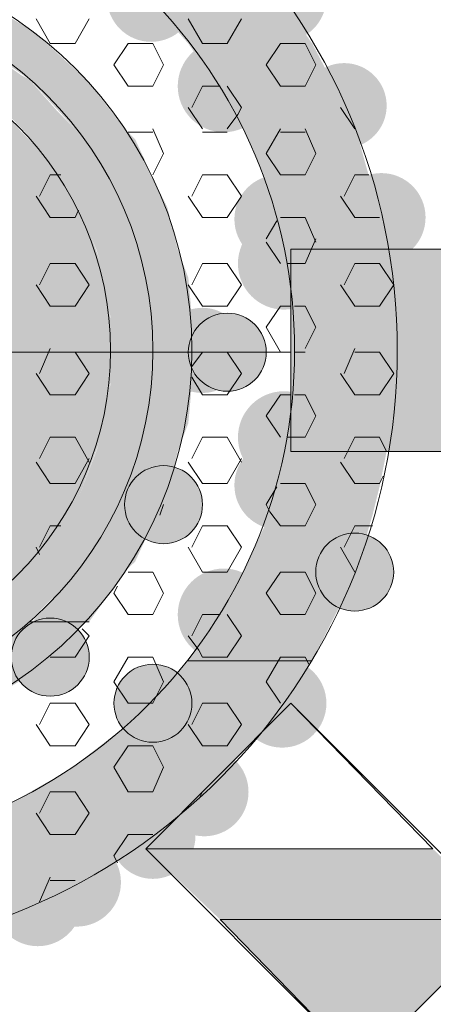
# Model space of a CAD drawing. Extents: x 3940905 to 4145695, y 925352 to 1109797.
# Tile 524 of 656: x 4010518 to 4010578, y 1099841 to 1099982. Entities that reach past the tile are written whole.
import ezdxf

# ---------------------------------------------------------------- set-up
doc = ezdxf.new("R2010")
doc.units = 0
doc.header["$LTSCALE"] = 750
doc.header["$MEASUREMENT"] = 0
doc.layers.add('CKD Equipments', color=252, linetype='CONTINUOUS', lineweight=0)

msp = doc.modelspace()

# ---------------------------------------------------------------- hatches: boundary and pattern name
at = {"layer": 'CKD Equipments', "true_color": 0x808080}
h = msp.add_hatch(color=8, dxfattribs=at)
edge = h.paths.add_edge_path(flags=16)
edge.add_arc((4010537.17, 1099984.95), 6.36, 0, 360)
h = msp.add_hatch(color=8, dxfattribs=at)
edge = h.paths.add_edge_path(flags=16)
edge.add_arc((4010555.99, 1099984.95), 6.36, 0, 360)
h = msp.add_hatch(color=8, dxfattribs=at)
h.paths.add_polyline_path([(4010560.32, 1099978.33), (4010534.88, 1099986.98), (4010554.21, 1099986.98)])
h.paths.add_polyline_path([(4010542.51, 1099978.33), (4010560.32, 1099978.33), (4010534.88, 1099986.98)])
h = msp.add_hatch(color=8, dxfattribs=at)
h.paths.add_polyline_path([(4010520.63, 1099979.86), (4010502.82, 1099982.91), (4010515.54, 1099982.91)])
h.paths.add_polyline_path([(4010508.93, 1099979.86), (4010520.63, 1099979.86), (4010502.82, 1099982.91)])
h = msp.add_hatch(color=8, dxfattribs=at)
h.paths.add_polyline_path([(4010521.65, 1099978.84), (4010508.93, 1099979.86), (4010520.63, 1099979.86)])
h.paths.add_polyline_path([(4010511.47, 1099978.84), (4010521.65, 1099978.84), (4010508.93, 1099979.86)])
h = msp.add_hatch(color=8, dxfattribs=at)
h.paths.add_polyline_path([(4010527.75, 1099973.24), (4010511.47, 1099978.84), (4010521.65, 1099978.84)])
h.paths.add_polyline_path([(4010519.61, 1099973.24), (4010527.75, 1099973.24), (4010511.47, 1099978.84)])
h = msp.add_hatch(color=8, dxfattribs=at)
edge = h.paths.add_edge_path(flags=16)
edge.add_arc((4010547.6, 1099972.23), 6.61, 0, 360)
h = msp.add_hatch(color=8, dxfattribs=at)
h.paths.add_polyline_path([(4010565.41, 1099968.66), (4010542.51, 1099978.33), (4010560.32, 1099978.33)])
h.paths.add_polyline_path([(4010549.12, 1099968.66), (4010565.41, 1099968.66), (4010542.51, 1099978.33)])
h.paths.add_polyline_path([(4010560.32, 1099978.33), (4010542.51, 1099978.33)], flags=16)
h.paths.add_polyline_path([(4010542.51, 1099978.33), (4010560.32, 1099978.33)], flags=16)
h = msp.add_hatch(color=8, dxfattribs=at)
h.paths.add_polyline_path([(4010518.59, 1099973.75), (4010500.79, 1099977.31), (4010513.51, 1099977.31)])
h.paths.add_polyline_path([(4010508.93, 1099973.75), (4010518.59, 1099973.75), (4010500.79, 1099977.31)])
h = msp.add_hatch(color=8, dxfattribs=at)
edge = h.paths.add_edge_path(flags=16)
edge.add_arc((4010564.9, 1099969.43), 6.11, 0, 360)
h = msp.add_hatch(color=8, dxfattribs=at)
h.paths.add_polyline_path([(4010519.61, 1099973.24), (4010508.93, 1099973.75), (4010518.59, 1099973.75)])
h.paths.add_polyline_path([(4010509.44, 1099973.24), (4010519.61, 1099973.24), (4010508.93, 1099973.75)])
h = msp.add_hatch(color=8, dxfattribs=at)
h.paths.add_polyline_path([(4010523.68, 1099968.66), (4010509.44, 1099973.24), (4010519.61, 1099973.24)])
h.paths.add_polyline_path([(4010516.05, 1099968.66), (4010523.68, 1099968.66), (4010509.44, 1099973.24)])
h = msp.add_hatch(color=8, dxfattribs=at)
h.paths.add_polyline_path([(4010528.26, 1099972.73), (4010519.61, 1099973.24), (4010527.75, 1099973.24)])
h.paths.add_polyline_path([(4010520.12, 1099972.73), (4010528.26, 1099972.73), (4010519.61, 1099973.24)])
h = msp.add_hatch(color=8, dxfattribs=at)
h.paths.add_polyline_path([(4010533.35, 1099966.12), (4010520.12, 1099972.73), (4010528.26, 1099972.73)])
h.paths.add_polyline_path([(4010526.23, 1099966.12), (4010533.35, 1099966.12), (4010520.12, 1099972.73)])
h = msp.add_hatch(color=8, dxfattribs=at)
h.paths.add_polyline_path([(4010518.59, 1099965.61), (4010456.01, 1099968.66), (4010516.05, 1099968.66)])
h.paths.add_polyline_path([(4010452.96, 1099965.61), (4010518.59, 1099965.61), (4010456.01, 1099968.66)])
h = msp.add_hatch(color=8, dxfattribs=at)
h.paths.add_polyline_path([(4010526.23, 1099966.12), (4010516.05, 1099968.66), (4010523.68, 1099968.66)])
h.paths.add_polyline_path([(4010518.59, 1099966.12), (4010526.23, 1099966.12), (4010516.05, 1099968.66)])
h = msp.add_hatch(color=8, dxfattribs=at)
h.paths.add_polyline_path([(4010566.42, 1099966.63), (4010549.12, 1099968.66), (4010565.41, 1099968.66)])
h.paths.add_polyline_path([(4010550.14, 1099966.63), (4010566.42, 1099966.63), (4010549.12, 1099968.66)])
h = msp.add_hatch(color=8, dxfattribs=at)
h.paths.add_polyline_path([(4010528.77, 1099962.56), (4010518.59, 1099966.12), (4010526.23, 1099966.12)])
h.paths.add_polyline_path([(4010521.65, 1099962.56), (4010528.77, 1099962.56), (4010518.59, 1099966.12)])
h = msp.add_hatch(color=8, dxfattribs=at)
h.paths.add_polyline_path([(4010534.88, 1099964.59), (4010526.23, 1099966.12), (4010533.35, 1099966.12)])
h.paths.add_polyline_path([(4010527.24, 1099964.59), (4010534.88, 1099964.59), (4010526.23, 1099966.12)])
h = msp.add_hatch(color=8, dxfattribs=at)
h.paths.add_polyline_path([(4010568.97, 1099957.47), (4010550.14, 1099966.63), (4010566.42, 1099966.63)])
h.paths.add_polyline_path([(4010554.21, 1099957.47), (4010568.97, 1099957.47), (4010550.14, 1099966.63)])
h = msp.add_hatch(color=8, dxfattribs=at)
h.paths.add_polyline_path([(4010521.65, 1099962.56), (4010452.96, 1099965.61), (4010518.59, 1099965.61)])
h.paths.add_polyline_path([(4010450.41, 1099962.56), (4010521.65, 1099962.56), (4010452.96, 1099965.61)])
h = msp.add_hatch(color=8, dxfattribs=at)
h.paths.add_polyline_path([(4010537.93, 1099957.98), (4010527.24, 1099964.59), (4010534.88, 1099964.59)])
h.paths.add_polyline_path([(4010531.82, 1099957.98), (4010537.93, 1099957.98), (4010527.24, 1099964.59)])
h = msp.add_hatch(color=8, dxfattribs=at)
h.paths.add_polyline_path([(4010524.19, 1099959), (4010450.41, 1099962.56), (4010521.65, 1099962.56)])
h.paths.add_polyline_path([(4010447.36, 1099959), (4010524.19, 1099959), (4010450.41, 1099962.56)])
h = msp.add_hatch(color=8, dxfattribs=at)
h.paths.add_polyline_path([(4010531.82, 1099957.98), (4010521.65, 1099962.56), (4010528.77, 1099962.56)])
h.paths.add_polyline_path([(4010524.7, 1099957.98), (4010531.82, 1099957.98), (4010521.65, 1099962.56)])
h = msp.add_hatch(color=8, dxfattribs=at)
edge = h.paths.add_edge_path(flags=16)
edge.add_arc((4010555.48, 1099953.15), 6.35, 0, 360)
h = msp.add_hatch(color=8, dxfattribs=at)
edge = h.paths.add_edge_path(flags=16)
edge.add_arc((4010570.24, 1099953.4), 6.36, 0, 360)
h = msp.add_hatch(color=8, dxfattribs=at)
h.paths.add_polyline_path([(4010526.74, 1099954.93), (4010447.36, 1099959), (4010524.19, 1099959)])
h.paths.add_polyline_path([(4010445.33, 1099954.93), (4010526.74, 1099954.93), (4010447.36, 1099959)])
h = msp.add_hatch(color=8, dxfattribs=at)
h.paths.add_polyline_path([(4010532.84, 1099954.93), (4010524.7, 1099957.98), (4010531.82, 1099957.98)])
h.paths.add_polyline_path([(4010526.74, 1099954.93), (4010532.84, 1099954.93), (4010524.7, 1099957.98)])
h = msp.add_hatch(color=8, dxfattribs=at)
h.paths.add_polyline_path([(4010539.46, 1099954.93), (4010531.82, 1099957.98), (4010537.93, 1099957.98)])
h.paths.add_polyline_path([(4010532.84, 1099954.93), (4010539.46, 1099954.93), (4010531.82, 1099957.98)])
h = msp.add_hatch(color=8, dxfattribs=at)
h.paths.add_polyline_path([(4010569.98, 1099953.91), (4010554.21, 1099957.47), (4010568.97, 1099957.47)])
h.paths.add_polyline_path([(4010554.72, 1099953.91), (4010569.98, 1099953.91), (4010554.21, 1099957.47)])
h = msp.add_hatch(color=8, dxfattribs=at)
h.paths.add_polyline_path([(4010528.26, 1099951.36), (4010445.33, 1099954.93), (4010526.74, 1099954.93)])
h.paths.add_polyline_path([(4010443.29, 1099951.36), (4010528.26, 1099951.36), (4010445.33, 1099954.93)])
h = msp.add_hatch(color=8, dxfattribs=at)
h.paths.add_polyline_path([(4010535.39, 1099948.82), (4010526.74, 1099954.93), (4010532.84, 1099954.93)])
h.paths.add_polyline_path([(4010529.28, 1099948.82), (4010535.39, 1099948.82), (4010526.74, 1099954.93)])
h = msp.add_hatch(color=8, dxfattribs=at)
h.paths.add_polyline_path([(4010540.98, 1099948.82), (4010532.84, 1099954.93), (4010539.46, 1099954.93)])
h.paths.add_polyline_path([(4010535.39, 1099948.82), (4010540.98, 1099948.82), (4010532.84, 1099954.93)])
h = msp.add_hatch(color=8, dxfattribs=at)
edge = h.paths.add_edge_path(flags=16)
edge.add_arc((4010556.25, 1099946.78), 6.61, 0, 360)
h = msp.add_hatch(color=8, dxfattribs=at)
h.paths.add_polyline_path([(4010571.51, 1099946.28), (4010554.72, 1099953.91), (4010569.98, 1099953.91)])
h.paths.add_polyline_path([(4010556.76, 1099946.28), (4010571.51, 1099946.28), (4010554.72, 1099953.91)])
h = msp.add_hatch(color=8, dxfattribs=at)
h.paths.add_polyline_path([(4010529.79, 1099947.29), (4010443.29, 1099951.36), (4010528.26, 1099951.36)])
h.paths.add_polyline_path([(4010442.27, 1099947.29), (4010529.79, 1099947.29), (4010443.29, 1099951.36)])
h = msp.add_hatch(color=8, dxfattribs=at)
h.paths.add_polyline_path([(4010535.89, 1099947.29), (4010529.28, 1099948.82), (4010535.39, 1099948.82)])
h.paths.add_polyline_path([(4010529.79, 1099947.29), (4010535.89, 1099947.29), (4010529.28, 1099948.82)])
h = msp.add_hatch(color=8, dxfattribs=at)
h.paths.add_polyline_path([(4010542.51, 1099944.75), (4010535.39, 1099948.82), (4010540.98, 1099948.82)])
h.paths.add_polyline_path([(4010535.89, 1099944.75), (4010542.51, 1099944.75), (4010535.39, 1099948.82)])
at = {"layer": 'CKD Equipments', "true_color": 0xff0000}
h = msp.add_hatch(color=1, dxfattribs=at)
h.paths.add_polyline_path([(4010557.26, 1099919.82), (4010609.16, 1099948.82), (4010557.26, 1099948.82)])
h.paths.add_polyline_path([(4010609.16, 1099919.82), (4010557.26, 1099919.82), (4010609.16, 1099948.82)])
at = {"layer": 'CKD Equipments', "true_color": 0x808080}
h = msp.add_hatch(color=8, dxfattribs=at)
h.paths.add_polyline_path([(4010530.81, 1099942.71), (4010442.27, 1099947.29), (4010529.79, 1099947.29)])
h.paths.add_polyline_path([(4010440.75, 1099942.71), (4010530.81, 1099942.71), (4010442.27, 1099947.29)])
h = msp.add_hatch(color=8, dxfattribs=at)
h.paths.add_polyline_path([(4010537.42, 1099939.15), (4010529.79, 1099947.29), (4010535.89, 1099947.29)])
h.paths.add_polyline_path([(4010531.32, 1099939.15), (4010537.42, 1099939.15), (4010529.79, 1099947.29)])
h = msp.add_hatch(color=8, dxfattribs=at)
h.paths.add_polyline_path([(4010572.02, 1099940.68), (4010556.76, 1099946.28), (4010571.51, 1099946.28)])
h.paths.add_polyline_path([(4010557.26, 1099940.68), (4010572.02, 1099940.68), (4010556.76, 1099946.28)])
h = msp.add_hatch(color=8, dxfattribs=at)
h.paths.add_polyline_path([(4010543.02, 1099939.15), (4010535.89, 1099944.75), (4010542.51, 1099944.75)])
h.paths.add_polyline_path([(4010537.42, 1099939.15), (4010543.02, 1099939.15), (4010535.89, 1099944.75)])
h = msp.add_hatch(color=8, dxfattribs=at)
h.paths.add_polyline_path([(4010531.32, 1099938.64), (4010440.75, 1099942.71), (4010530.81, 1099942.71)])
h.paths.add_polyline_path([(4010440.75, 1099938.64), (4010531.32, 1099938.64), (4010440.75, 1099942.71)])
h = msp.add_hatch(color=8, dxfattribs=at)
h.paths.add_polyline_path([(4010572.02, 1099934.06), (4010557.26, 1099940.68), (4010572.02, 1099940.68)])
h.paths.add_polyline_path([(4010557.77, 1099934.06), (4010572.02, 1099934.06), (4010557.26, 1099940.68)])
h = msp.add_hatch(color=8, dxfattribs=at)
edge = h.paths.add_edge_path(flags=16)
edge.add_arc((4010544.54, 1099934.32), 6.11, 0, 360)
h = msp.add_hatch(color=8, dxfattribs=at)
edge = h.paths.add_edge_path(flags=16)
edge.add_arc((4010548.11, 1099934.06), 5.6, 0, 360)
h = msp.add_hatch(color=8, dxfattribs=at)
h.paths.add_polyline_path([(4010531.32, 1099934.06), (4010440.75, 1099938.64), (4010531.32, 1099938.64)])
h.paths.add_polyline_path([(4010440.24, 1099934.06), (4010531.32, 1099934.06), (4010440.75, 1099938.64)])
h = msp.add_hatch(color=8, dxfattribs=at)
h.paths.add_polyline_path([(4010537.42, 1099938.64), (4010531.32, 1099939.15), (4010537.42, 1099939.15)])
h.paths.add_polyline_path([(4010531.32, 1099938.64), (4010537.42, 1099938.64), (4010531.32, 1099939.15)])
h = msp.add_hatch(color=8, dxfattribs=at)
h.paths.add_polyline_path([(4010537.42, 1099929.99), (4010531.32, 1099938.64), (4010537.42, 1099938.64)])
h.paths.add_polyline_path([(4010531.32, 1099929.99), (4010537.42, 1099929.99), (4010531.32, 1099938.64)])
h = msp.add_hatch(color=8, dxfattribs=at)
h.paths.add_polyline_path([(4010543.53, 1099934.06), (4010537.42, 1099939.15), (4010543.02, 1099939.15)])
h.paths.add_polyline_path([(4010537.42, 1099934.06), (4010543.53, 1099934.06), (4010537.42, 1099939.15)])
h = msp.add_hatch(color=8, dxfattribs=at)
h.paths.add_polyline_path([(4010531.32, 1099929.99), (4010440.24, 1099934.06), (4010531.32, 1099934.06)])
h.paths.add_polyline_path([(4010440.75, 1099929.99), (4010531.32, 1099929.99), (4010440.24, 1099934.06)])
h = msp.add_hatch(color=8, dxfattribs=at)
h.paths.add_polyline_path([(4010543.02, 1099929.49), (4010537.42, 1099934.06), (4010543.53, 1099934.06)])
h.paths.add_polyline_path([(4010537.42, 1099929.49), (4010543.02, 1099929.49), (4010537.42, 1099934.06)])
h = msp.add_hatch(color=8, dxfattribs=at)
h.paths.add_polyline_path([(4010572.02, 1099927.45), (4010557.77, 1099934.06), (4010572.02, 1099934.06)])
h.paths.add_polyline_path([(4010557.26, 1099927.45), (4010572.02, 1099927.45), (4010557.77, 1099934.06)])
h = msp.add_hatch(color=8, dxfattribs=at)
h.paths.add_polyline_path([(4010530.81, 1099925.41), (4010440.75, 1099929.99), (4010531.32, 1099929.99)])
h.paths.add_polyline_path([(4010440.75, 1099925.41), (4010530.81, 1099925.41), (4010440.75, 1099929.99)])
h = msp.add_hatch(color=8, dxfattribs=at)
h.paths.add_polyline_path([(4010535.89, 1099921.34), (4010531.32, 1099929.49), (4010537.42, 1099929.49)])
h.paths.add_polyline_path([(4010529.79, 1099921.34), (4010535.89, 1099921.34), (4010531.32, 1099929.49)])
h = msp.add_hatch(color=8, dxfattribs=at)
h.paths.add_polyline_path([(4010537.42, 1099929.49), (4010531.32, 1099929.99), (4010537.42, 1099929.99)])
h.paths.add_polyline_path([(4010531.32, 1099929.49), (4010537.42, 1099929.49), (4010531.32, 1099929.99)])
h = msp.add_hatch(color=8, dxfattribs=at)
h.paths.add_polyline_path([(4010542.51, 1099923.89), (4010537.42, 1099929.49), (4010543.02, 1099929.49)])
h.paths.add_polyline_path([(4010535.89, 1099923.89), (4010542.51, 1099923.89), (4010537.42, 1099929.49)])
h = msp.add_hatch(color=8, dxfattribs=at)
edge = h.paths.add_edge_path(flags=16)
edge.add_arc((4010556.25, 1099921.85), 6.61, 0, 360)
h = msp.add_hatch(color=8, dxfattribs=at)
h.paths.add_polyline_path([(4010571.51, 1099922.36), (4010557.26, 1099927.45), (4010572.02, 1099927.45)])
h.paths.add_polyline_path([(4010556.76, 1099922.36), (4010571.51, 1099922.36), (4010557.26, 1099927.45)])
h = msp.add_hatch(color=8, dxfattribs=at)
h.paths.add_polyline_path([(4010529.79, 1099921.34), (4010440.75, 1099925.41), (4010530.81, 1099925.41)])
h.paths.add_polyline_path([(4010442.27, 1099921.34), (4010529.79, 1099921.34), (4010440.75, 1099925.41)])
h = msp.add_hatch(color=8, dxfattribs=at)
h.paths.add_polyline_path([(4010540.98, 1099919.82), (4010535.89, 1099923.89), (4010542.51, 1099923.89)])
h.paths.add_polyline_path([(4010535.39, 1099919.82), (4010540.98, 1099919.82), (4010535.89, 1099923.89)])
h = msp.add_hatch(color=8, dxfattribs=at)
h.paths.add_polyline_path([(4010569.98, 1099914.73), (4010556.76, 1099922.36), (4010571.51, 1099922.36)])
h.paths.add_polyline_path([(4010554.72, 1099914.73), (4010569.98, 1099914.73), (4010556.76, 1099922.36)])
h = msp.add_hatch(color=8, dxfattribs=at)
h.paths.add_polyline_path([(4010528.26, 1099917.27), (4010442.27, 1099921.34), (4010529.79, 1099921.34)])
h.paths.add_polyline_path([(4010443.29, 1099917.27), (4010528.26, 1099917.27), (4010442.27, 1099921.34)])
h = msp.add_hatch(color=8, dxfattribs=at)
h.paths.add_polyline_path([(4010535.39, 1099919.82), (4010529.79, 1099921.34), (4010535.89, 1099921.34)])
h.paths.add_polyline_path([(4010529.28, 1099919.82), (4010535.39, 1099919.82), (4010529.79, 1099921.34)])
h = msp.add_hatch(color=8, dxfattribs=at)
edge = h.paths.add_edge_path(flags=16)
edge.add_arc((4010555.48, 1099914.98), 6.35, 0, 360)
h = msp.add_hatch(color=8, dxfattribs=at)
h.paths.add_polyline_path([(4010532.84, 1099913.2), (4010529.28, 1099919.82), (4010535.39, 1099919.82)])
h.paths.add_polyline_path([(4010526.74, 1099913.2), (4010532.84, 1099913.2), (4010529.28, 1099919.82)])
h = msp.add_hatch(color=8, dxfattribs=at)
h.paths.add_polyline_path([(4010539.46, 1099913.71), (4010535.39, 1099919.82), (4010540.98, 1099919.82)])
h.paths.add_polyline_path([(4010532.84, 1099913.71), (4010539.46, 1099913.71), (4010535.39, 1099919.82)])
h = msp.add_hatch(color=8, dxfattribs=at)
h.paths.add_polyline_path([(4010526.74, 1099913.2), (4010443.29, 1099917.27), (4010528.26, 1099917.27)])
h.paths.add_polyline_path([(4010445.33, 1099913.2), (4010526.74, 1099913.2), (4010443.29, 1099917.27)])
h = msp.add_hatch(color=8, dxfattribs=at)
edge = h.paths.add_edge_path(flags=16)
edge.add_arc((4010538.95, 1099912.19), 5.6, 0, 360)
h = msp.add_hatch(color=8, dxfattribs=at)
h.paths.add_polyline_path([(4010568.97, 1099910.66), (4010554.72, 1099914.73), (4010569.98, 1099914.73)])
h.paths.add_polyline_path([(4010554.21, 1099910.66), (4010568.97, 1099910.66), (4010554.72, 1099914.73)])
h = msp.add_hatch(color=8, dxfattribs=at)
h.paths.add_polyline_path([(4010524.19, 1099909.64), (4010445.33, 1099913.2), (4010526.74, 1099913.2)])
h.paths.add_polyline_path([(4010447.36, 1099909.64), (4010524.19, 1099909.64), (4010445.33, 1099913.2)])
h = msp.add_hatch(color=8, dxfattribs=at)
h.paths.add_polyline_path([(4010531.82, 1099910.66), (4010526.74, 1099913.2), (4010532.84, 1099913.2)])
h.paths.add_polyline_path([(4010524.7, 1099910.66), (4010531.82, 1099910.66), (4010526.74, 1099913.2)])
h = msp.add_hatch(color=8, dxfattribs=at)
h.paths.add_polyline_path([(4010537.93, 1099910.66), (4010532.84, 1099913.71), (4010539.46, 1099913.71)])
h.paths.add_polyline_path([(4010531.82, 1099910.66), (4010537.93, 1099910.66), (4010532.84, 1099913.71)])
h = msp.add_hatch(color=8, dxfattribs=at)
h.paths.add_polyline_path([(4010521.65, 1099906.08), (4010447.36, 1099909.64), (4010524.19, 1099909.64)])
h.paths.add_polyline_path([(4010450.41, 1099906.08), (4010521.65, 1099906.08), (4010447.36, 1099909.64)])
h = msp.add_hatch(color=8, dxfattribs=at)
h.paths.add_polyline_path([(4010528.77, 1099906.08), (4010524.7, 1099910.66), (4010531.82, 1099910.66)])
h.paths.add_polyline_path([(4010521.65, 1099906.08), (4010528.77, 1099906.08), (4010524.7, 1099910.66)])
h = msp.add_hatch(color=8, dxfattribs=at)
h.paths.add_polyline_path([(4010534.88, 1099904.04), (4010531.82, 1099910.66), (4010537.93, 1099910.66)])
h.paths.add_polyline_path([(4010527.24, 1099904.04), (4010534.88, 1099904.04), (4010531.82, 1099910.66)])
h = msp.add_hatch(color=8, dxfattribs=at)
h.paths.add_polyline_path([(4010566.42, 1099902.01), (4010554.21, 1099910.66), (4010568.97, 1099910.66)])
h.paths.add_polyline_path([(4010550.14, 1099902.01), (4010566.42, 1099902.01), (4010554.21, 1099910.66)])
h = msp.add_hatch(color=8, dxfattribs=at)
edge = h.paths.add_edge_path(flags=16)
edge.add_arc((4010566.42, 1099902.52), 5.6, 0, 360)
h = msp.add_hatch(color=8, dxfattribs=at)
h.paths.add_polyline_path([(4010518.59, 1099902.52), (4010450.41, 1099906.08), (4010521.65, 1099906.08)])
h.paths.add_polyline_path([(4010452.96, 1099902.52), (4010518.59, 1099902.52), (4010450.41, 1099906.08)])
h = msp.add_hatch(color=8, dxfattribs=at)
h.paths.add_polyline_path([(4010526.23, 1099902.52), (4010521.65, 1099906.08), (4010528.77, 1099906.08)])
h.paths.add_polyline_path([(4010518.59, 1099902.52), (4010526.23, 1099902.52), (4010521.65, 1099906.08)])
h = msp.add_hatch(color=8, dxfattribs=at)
h.paths.add_polyline_path([(4010533.35, 1099902.52), (4010527.24, 1099904.04), (4010534.88, 1099904.04)])
h.paths.add_polyline_path([(4010526.23, 1099902.52), (4010533.35, 1099902.52), (4010527.24, 1099904.04)])
h = msp.add_hatch(color=8, dxfattribs=at)
h.paths.add_polyline_path([(4010516.05, 1099899.47), (4010452.96, 1099902.52), (4010518.59, 1099902.52)])
h.paths.add_polyline_path([(4010456.01, 1099899.47), (4010516.05, 1099899.47), (4010452.96, 1099902.52)])
h = msp.add_hatch(color=8, dxfattribs=at)
h.paths.add_polyline_path([(4010523.68, 1099899.47), (4010518.59, 1099902.52), (4010526.23, 1099902.52)])
h.paths.add_polyline_path([(4010516.05, 1099899.47), (4010523.68, 1099899.47), (4010518.59, 1099902.52)])
h = msp.add_hatch(color=8, dxfattribs=at)
h.paths.add_polyline_path([(4010528.26, 1099895.39), (4010526.23, 1099902.52), (4010533.35, 1099902.52)])
h.paths.add_polyline_path([(4010520.12, 1099895.39), (4010528.26, 1099895.39), (4010526.23, 1099902.52)])
h = msp.add_hatch(color=8, dxfattribs=at)
edge = h.paths.add_edge_path(flags=16)
edge.add_arc((4010547.6, 1099896.41), 6.61, 0, 360)
h = msp.add_hatch(color=8, dxfattribs=at)
h.paths.add_polyline_path([(4010565.41, 1099899.97), (4010550.14, 1099902.01), (4010566.42, 1099902.01)])
h.paths.add_polyline_path([(4010549.12, 1099899.97), (4010565.41, 1099899.97), (4010550.14, 1099902.01)])
h = msp.add_hatch(color=8, dxfattribs=at)
h.paths.add_polyline_path([(4010560.32, 1099889.8), (4010549.12, 1099899.97), (4010565.41, 1099899.97)])
h.paths.add_polyline_path([(4010542.51, 1099889.8), (4010560.32, 1099889.8), (4010549.12, 1099899.97)])
h = msp.add_hatch(color=8, dxfattribs=at)
h.paths.add_polyline_path([(4010519.61, 1099895.39), (4010516.05, 1099899.47), (4010523.68, 1099899.47)])
h.paths.add_polyline_path([(4010509.44, 1099895.39), (4010519.61, 1099895.39), (4010516.05, 1099899.47)])
h = msp.add_hatch(color=8, dxfattribs=at)
edge = h.paths.add_edge_path(flags=16)
edge.add_arc((4010522.67, 1099890.31), 5.6, 0, 360)
h = msp.add_hatch(color=8, dxfattribs=at)
h.paths.add_polyline_path([(4010513.51, 1099890.82), (4010508.93, 1099894.38), (4010518.59, 1099894.38)])
h.paths.add_polyline_path([(4010500.79, 1099890.82), (4010513.51, 1099890.82), (4010508.93, 1099894.38)])
h = msp.add_hatch(color=8, dxfattribs=at)
h.paths.add_polyline_path([(4010518.59, 1099894.38), (4010509.44, 1099895.39), (4010519.61, 1099895.39)])
h.paths.add_polyline_path([(4010508.93, 1099894.38), (4010518.59, 1099894.38), (4010509.44, 1099895.39)])
h = msp.add_hatch(color=8, dxfattribs=at)
h.paths.add_polyline_path([(4010521.65, 1099889.29), (4010519.61, 1099895.39), (4010527.75, 1099895.39)])
h.paths.add_polyline_path([(4010511.47, 1099889.29), (4010521.65, 1099889.29), (4010519.61, 1099895.39)])
h = msp.add_hatch(color=8, dxfattribs=at)
h.paths.add_polyline_path([(4010554.21, 1099881.15), (4010542.51, 1099889.8), (4010560.32, 1099889.8)])
h.paths.add_polyline_path([(4010534.88, 1099881.15), (4010554.21, 1099881.15), (4010542.51, 1099889.8)])
h = msp.add_hatch(color=8, dxfattribs=at)
edge = h.paths.add_edge_path(flags=16)
edge.add_arc((4010555.99, 1099883.69), 6.36, 0, 360)
h = msp.add_hatch(color=8, dxfattribs=at)
h.paths.add_polyline_path([(4010520.63, 1099888.27), (4010511.47, 1099889.29), (4010521.65, 1099889.29)])
h.paths.add_polyline_path([(4010508.93, 1099888.27), (4010520.63, 1099888.27), (4010511.47, 1099889.29)])
h = msp.add_hatch(color=8, dxfattribs=at)
edge = h.paths.add_edge_path(flags=16)
edge.add_arc((4010537.42, 1099883.69), 5.6, 0, 360)
h = msp.add_hatch(color=8, dxfattribs=at)
h.paths.add_polyline_path([(4010515.54, 1099885.22), (4010508.93, 1099888.27), (4010520.63, 1099888.27)])
h.paths.add_polyline_path([(4010502.82, 1099885.22), (4010515.54, 1099885.22), (4010508.93, 1099888.27)])
h = msp.add_hatch(color=8, dxfattribs=at)
h.paths.add_polyline_path([(4010552.69, 1099879.11), (4010534.88, 1099881.15), (4010554.21, 1099881.15)])
h.paths.add_polyline_path([(4010531.82, 1099879.11), (4010552.69, 1099879.11), (4010534.88, 1099881.15)])
h = msp.add_hatch(color=8, dxfattribs=at)
h.paths.add_polyline_path([(4010547.6, 1099874.02), (4010531.82, 1099879.11), (4010552.69, 1099879.11)])
h.paths.add_polyline_path([(4010525.21, 1099874.02), (4010547.6, 1099874.02), (4010531.82, 1099879.11)])
h = msp.add_hatch(color=8, dxfattribs=at)
edge = h.paths.add_edge_path(flags=16)
edge.add_arc((4010544.8, 1099870.97), 6.36, 0, 360)
h = msp.add_hatch(color=8, dxfattribs=at)
h.paths.add_polyline_path([(4010543.53, 1099869.45), (4010525.21, 1099874.02), (4010547.6, 1099874.02)])
h.paths.add_polyline_path([(4010517.07, 1099869.45), (4010543.53, 1099869.45), (4010525.21, 1099874.02)])
h = msp.add_hatch(color=8, dxfattribs=at)
edge = h.paths.add_edge_path(flags=16)
edge.add_arc((4010537.42, 1099864.61), 6.11, 0, 360)
h = msp.add_hatch(color=8, dxfattribs=at)
h.paths.add_polyline_path([(4010542, 1099868.43), (4010517.07, 1099869.45), (4010543.53, 1099869.45)])
h.paths.add_polyline_path([(4010515.03, 1099868.43), (4010542, 1099868.43), (4010517.07, 1099869.45)])
h = msp.add_hatch(color=8, dxfattribs=at)
h.paths.add_polyline_path([(4010536.91, 1099864.36), (4010515.03, 1099868.43), (4010542, 1099868.43)])
h.paths.add_polyline_path([(4010503.33, 1099864.36), (4010536.91, 1099864.36), (4010515.03, 1099868.43)])
h = msp.add_hatch(color=8, dxfattribs=at)
h.paths.add_polyline_path([(4010534.37, 1099862.32), (4010503.33, 1099864.36), (4010536.91, 1099864.36)])
h.paths.add_polyline_path([(4010491.63, 1099862.32), (4010534.37, 1099862.32), (4010503.33, 1099864.36)])
h = msp.add_hatch(color=8, dxfattribs=at)
edge = h.paths.add_edge_path(flags=16)
edge.add_arc((4010526.48, 1099858), 6.35, 0, 360)
h = msp.add_hatch(color=8, dxfattribs=at)
h.paths.add_polyline_path([(4010532.84, 1099861.3), (4010437.69, 1099862.32), (4010534.37, 1099862.32)])
h.paths.add_polyline_path([(4010439.22, 1099861.3), (4010532.84, 1099861.3), (4010437.69, 1099862.32)])
h = msp.add_hatch(color=8, dxfattribs=at)
edge = h.paths.add_edge_path(flags=16)
edge.add_arc((4010520.88, 1099855.2), 6.36, 0, 360)
at = {"layer": 'CKD Equipments', "true_color": 0xff0000}
h = msp.add_hatch(color=1, dxfattribs=at)
h.paths.add_polyline_path([(4010547.09, 1099852.65), (4010577.62, 1099862.83), (4010536.4, 1099862.83)])
h.paths.add_polyline_path([(4010588.3, 1099852.65), (4010547.09, 1099852.65), (4010577.62, 1099862.83)])
at = {"layer": 'CKD Equipments', "true_color": 0x808080}
h = msp.add_hatch(color=8, dxfattribs=at)
h.paths.add_polyline_path([(4010526.74, 1099858.25), (4010439.22, 1099861.3), (4010532.84, 1099861.3)])
h.paths.add_polyline_path([(4010444.31, 1099858.25), (4010526.74, 1099858.25), (4010439.22, 1099861.3)])
h = msp.add_hatch(color=8, dxfattribs=at)
h.paths.add_polyline_path([(4010521.14, 1099855.2), (4010444.31, 1099858.25), (4010526.74, 1099858.25)])
h.paths.add_polyline_path([(4010450.92, 1099855.2), (4010521.14, 1099855.2), (4010444.31, 1099858.25)])
h = msp.add_hatch(color=8, dxfattribs=at)
h.paths.add_polyline_path([(4010514.52, 1099852.65), (4010450.92, 1099855.2), (4010521.14, 1099855.2)])
h.paths.add_polyline_path([(4010456.52, 1099852.65), (4010514.52, 1099852.65), (4010450.92, 1099855.2)])

# ---------------------------------------------------------------- linework, layer by layer
at = {"layer": 'CKD Equipments', "color": 8, "true_color": 0x808080}
for p, q in [((4010520.63, 1099981.89), (4010522.67, 1099978.33)), ((4010528.26, 1099981.89), (4010526.23, 1099978.33)), ((4010542.51, 1099981.89), (4010544.54, 1099978.33)), ((4010550.14, 1099981.89), (4010548.11, 1099978.33)), ((4010526.23, 1099978.33), (4010522.67, 1099978.33)), ((4010533.86, 1099978.33), (4010531.82, 1099975.28)), ((4010537.42, 1099978.33), (4010533.86, 1099978.33)), ((4010537.42, 1099978.33), (4010538.95, 1099975.28)), ((4010548.11, 1099978.33), (4010544.54, 1099978.33)), ((4010555.74, 1099978.33), (4010553.7, 1099975.28)), ((4010559.3, 1099978.33), (4010555.74, 1099978.33)), ((4010559.3, 1099978.33), (4010560.83, 1099975.28)), ((4010531.82, 1099975.28), (4010533.86, 1099972.23)), ((4010538.95, 1099975.28), (4010537.42, 1099972.23)), ((4010553.7, 1099975.28), (4010555.74, 1099972.23)), ((4010560.83, 1099975.28), (4010559.3, 1099972.23)), ((4010537.42, 1099972.23), (4010533.86, 1099972.23)), ((4010544.54, 1099972.23), (4010543.02, 1099969.17)), ((4010547.09, 1099972.23), (4010544.54, 1099972.23)), ((4010548.11, 1099972.23), (4010550.14, 1099969.17)), ((4010559.3, 1099972.23), (4010555.74, 1099972.23)), ((4010542.51, 1099969.17), (4010544.54, 1099966.12)), ((4010550.14, 1099969.17), (4010549.63, 1099968.16)), ((4010564.39, 1099969.17), (4010566.42, 1099966.12)), ((4010549.63, 1099968.16), (4010548.11, 1099966.12)), ((4010537.42, 1099966.12), (4010538.95, 1099962.56)), ((4010555.74, 1099966.12), (4010553.7, 1099962.56)), ((4010559.3, 1099966.12), (4010560.83, 1099962.56)), ((4010537.42, 1099965.61), (4010533.86, 1099965.61)), ((4010548.11, 1099965.61), (4010544.54, 1099965.61)), ((4010559.3, 1099965.61), (4010555.74, 1099965.61)), ((4010538.95, 1099962.56), (4010537.42, 1099959.51)), ((4010553.7, 1099962.56), (4010555.74, 1099959.51)), ((4010560.83, 1099962.56), (4010559.3, 1099959.51)), ((4010522.67, 1099959.51), (4010521.14, 1099956.45)), ((4010524.19, 1099959.51), (4010522.67, 1099959.51)), ((4010544.54, 1099959.51), (4010543.02, 1099956.45)), ((4010548.11, 1099959.51), (4010544.54, 1099959.51)), ((4010548.11, 1099959.51), (4010550.14, 1099956.45)), ((4010559.3, 1099959.51), (4010555.74, 1099959.51)), ((4010566.42, 1099959.51), (4010564.9, 1099956.45)), ((4010568.46, 1099959.51), (4010566.42, 1099959.51)), ((4010520.63, 1099956.45), (4010522.67, 1099953.4)), ((4010542.51, 1099956.45), (4010544.54, 1099953.4)), ((4010550.14, 1099956.45), (4010548.11, 1099953.4)), ((4010564.39, 1099956.45), (4010566.42, 1099953.4)), ((4010526.23, 1099953.4), (4010522.67, 1099953.4)), ((4010526.74, 1099954.42), (4010526.23, 1099953.4)), ((4010548.11, 1099953.4), (4010544.54, 1099953.4)), ((4010559.3, 1099953.4), (4010555.74, 1099953.4)), ((4010559.3, 1099953.4), (4010560.83, 1099949.84)), ((4010569.98, 1099953.4), (4010566.42, 1099953.4)), ((4010555.23, 1099952.89), (4010553.7, 1099950.35)), ((4010553.7, 1099949.84), (4010555.74, 1099946.78)), ((4010560.83, 1099950.35), (4010559.3, 1099946.78)), ((4010661.06, 1099948.82), (4010557.26, 1099948.82)), ((4010557.26, 1099948.82), (4010557.26, 1099919.82)), ((4010522.67, 1099946.78), (4010521.14, 1099943.73)), ((4010526.23, 1099946.78), (4010522.67, 1099946.78)), ((4010526.23, 1099946.78), (4010528.26, 1099943.73)), ((4010544.54, 1099946.78), (4010543.02, 1099943.73)), ((4010548.11, 1099946.78), (4010544.54, 1099946.78)), ((4010548.11, 1099946.78), (4010550.14, 1099943.73)), ((4010559.3, 1099946.78), (4010556.76, 1099946.78)), ((4010566.42, 1099946.78), (4010564.9, 1099943.73)), ((4010569.98, 1099946.78), (4010566.42, 1099946.78)), ((4010569.98, 1099946.78), (4010572.02, 1099943.73)), ((4010520.63, 1099943.73), (4010522.67, 1099940.68)), ((4010528.26, 1099943.73), (4010526.23, 1099940.68)), ((4010542.51, 1099943.73), (4010544.54, 1099940.68)), ((4010550.14, 1099943.73), (4010548.11, 1099940.68)), ((4010564.39, 1099943.73), (4010566.42, 1099940.68)), ((4010572.02, 1099943.73), (4010569.98, 1099940.68)), ((4010526.23, 1099940.68), (4010522.67, 1099940.68)), ((4010548.11, 1099940.68), (4010544.54, 1099940.68)), ((4010555.74, 1099940.68), (4010553.7, 1099937.63)), ((4010557.26, 1099940.68), (4010555.74, 1099940.68)), ((4010559.3, 1099940.68), (4010557.77, 1099940.68)), ((4010559.3, 1099940.68), (4010560.83, 1099937.63)), ((4010569.98, 1099940.68), (4010566.42, 1099940.68)), ((4010553.7, 1099937.63), (4010555.74, 1099934.06)), ((4010560.83, 1099937.63), (4010559.3, 1099934.57)), ((4010557.26, 1099934.06), (4010414.29, 1099934.06)), ((4010522.67, 1099934.57), (4010521.14, 1099931.01)), ((4010526.23, 1099934.06), (4010522.67, 1099934.06)), ((4010526.23, 1099934.06), (4010528.26, 1099931.01)), ((4010544.54, 1099934.06), (4010543.02, 1099932.03)), ((4010548.11, 1099934.06), (4010544.54, 1099934.06)), ((4010548.11, 1099934.06), (4010550.14, 1099931.01)), ((4010557.26, 1099934.06), (4010555.74, 1099934.06)), ((4010559.3, 1099934.06), (4010557.77, 1099934.06)), ((4010566.42, 1099934.57), (4010564.9, 1099931.01)), ((4010569.98, 1099934.06), (4010566.42, 1099934.06)), ((4010569.98, 1099934.06), (4010572.02, 1099931.01)), ((4010520.63, 1099931.01), (4010522.67, 1099927.96)), ((4010528.26, 1099931.01), (4010526.23, 1099927.96)), ((4010550.14, 1099931.01), (4010548.11, 1099927.96)), ((4010564.39, 1099931.01), (4010566.42, 1099927.96)), ((4010572.02, 1099931.01), (4010569.98, 1099927.96)), ((4010543.02, 1099930.5), (4010544.54, 1099927.96)), ((4010526.23, 1099927.96), (4010522.67, 1099927.96)), ((4010548.11, 1099927.96), (4010544.54, 1099927.96)), ((4010555.74, 1099927.96), (4010553.7, 1099924.91)), ((4010557.26, 1099927.96), (4010555.74, 1099927.96)), ((4010559.3, 1099927.96), (4010557.77, 1099927.96)), ((4010559.3, 1099927.96), (4010560.83, 1099924.91)), ((4010569.98, 1099927.96), (4010566.42, 1099927.96)), ((4010553.7, 1099924.91), (4010555.74, 1099921.85)), ((4010560.83, 1099924.91), (4010559.3, 1099921.85)), ((4010522.67, 1099921.85), (4010521.14, 1099918.8)), ((4010526.23, 1099921.85), (4010522.67, 1099921.85)), ((4010526.23, 1099921.85), (4010528.26, 1099918.29)), ((4010544.54, 1099921.85), (4010543.02, 1099918.8)), ((4010548.11, 1099921.85), (4010544.54, 1099921.85)), ((4010548.11, 1099921.85), (4010550.14, 1099918.29)), ((4010559.3, 1099921.85), (4010556.76, 1099921.85)), ((4010566.42, 1099921.85), (4010564.9, 1099918.8)), ((4010569.98, 1099921.85), (4010566.42, 1099921.85)), ((4010569.98, 1099921.85), (4010571, 1099919.82)), ((4010557.26, 1099919.82), (4010661.06, 1099919.82)), ((4010520.63, 1099918.29), (4010522.67, 1099915.24)), ((4010528.26, 1099918.8), (4010526.23, 1099915.24)), ((4010542.51, 1099918.29), (4010544.54, 1099915.24)), ((4010550.14, 1099918.8), (4010548.11, 1099915.24)), ((4010564.39, 1099918.29), (4010566.42, 1099915.24)), ((4010526.23, 1099915.24), (4010522.67, 1099915.24)), ((4010548.11, 1099915.24), (4010544.54, 1099915.24)), ((4010559.3, 1099915.24), (4010555.74, 1099915.24)), ((4010559.3, 1099915.24), (4010560.83, 1099912.19)), ((4010569.98, 1099915.24), (4010566.42, 1099915.24)), ((4010570.49, 1099916.26), (4010569.98, 1099915.24)), ((4010555.23, 1099914.73), (4010553.7, 1099912.19)), ((4010538.95, 1099912.19), (4010538.44, 1099910.66)), ((4010553.7, 1099912.19), (4010554.21, 1099911.17)), ((4010554.21, 1099911.17), (4010555.74, 1099909.13)), ((4010560.83, 1099912.19), (4010559.3, 1099909.13)), ((4010522.67, 1099909.13), (4010521.14, 1099906.08)), ((4010524.19, 1099909.13), (4010522.67, 1099909.13)), ((4010544.54, 1099909.13), (4010543.02, 1099906.08)), ((4010548.11, 1099909.13), (4010544.54, 1099909.13)), ((4010548.11, 1099909.13), (4010550.14, 1099906.08)), ((4010559.3, 1099909.13), (4010555.74, 1099909.13)), ((4010566.42, 1099909.13), (4010564.9, 1099906.08)), ((4010568.97, 1099909.13), (4010566.42, 1099909.13)), ((4010520.63, 1099906.08), (4010521.14, 1099905.06)), ((4010542.51, 1099906.08), (4010544.54, 1099902.52)), ((4010550.14, 1099906.08), (4010548.11, 1099902.52)), ((4010564.39, 1099906.08), (4010566.42, 1099902.52)), ((4010537.42, 1099902.52), (4010533.86, 1099902.52)), ((4010537.42, 1099902.52), (4010538.95, 1099899.47)), ((4010548.11, 1099902.52), (4010544.54, 1099902.52)), ((4010555.74, 1099902.52), (4010553.7, 1099899.47)), ((4010559.3, 1099902.52), (4010555.74, 1099902.52)), ((4010559.3, 1099902.52), (4010560.83, 1099899.47)), ((4010532.33, 1099900.48), (4010531.82, 1099899.47)), ((4010531.82, 1099899.47), (4010533.86, 1099896.41)), ((4010538.95, 1099899.47), (4010537.42, 1099896.41)), ((4010553.7, 1099899.47), (4010555.74, 1099896.41)), ((4010560.83, 1099899.47), (4010559.3, 1099896.41)), ((4010537.42, 1099896.41), (4010533.86, 1099896.41)), ((4010544.54, 1099896.41), (4010543.02, 1099893.36)), ((4010547.09, 1099896.41), (4010544.54, 1099896.41)), ((4010548.11, 1099896.41), (4010550.14, 1099893.36)), ((4010559.3, 1099896.41), (4010555.74, 1099896.41)), ((4010519.61, 1099895.39), (4010527.75, 1099895.39)), ((4010520.12, 1099895.39), (4010519.61, 1099895.39)), ((4010527.75, 1099895.39), (4010520.12, 1099895.39)), ((4010527.75, 1099895.39), (4010520.12, 1099895.39)), ((4010520.12, 1099895.39), (4010528.26, 1099895.39)), ((4010527.24, 1099894.38), (4010528.26, 1099893.36)), ((4010528.26, 1099895.39), (4010527.75, 1099895.39)), ((4010527.75, 1099895.39), (4010527.75, 1099895.39)), ((4010528.26, 1099893.36), (4010526.23, 1099890.31)), ((4010542.51, 1099893.36), (4010544.04, 1099891.32)), ((4010550.14, 1099893.36), (4010548.11, 1099890.31)), ((4010544.04, 1099891.32), (4010544.54, 1099890.31)), ((4010526.23, 1099890.31), (4010522.67, 1099890.31)), ((4010533.86, 1099890.31), (4010531.82, 1099886.75)), ((4010537.42, 1099890.31), (4010533.86, 1099890.31)), ((4010537.42, 1099890.31), (4010538.95, 1099886.75)), ((4010560.32, 1099889.8), (4010542.51, 1099889.8)), ((4010542.51, 1099889.8), (4010542.51, 1099889.8)), ((4010542.51, 1099889.8), (4010560.32, 1099889.8)), ((4010542.51, 1099889.8), (4010542.51, 1099889.8)), ((4010542.51, 1099889.8), (4010560.32, 1099889.8)), ((4010560.32, 1099889.8), (4010542.51, 1099889.8)), ((4010542.51, 1099889.8), (4010542.51, 1099889.8)), ((4010548.11, 1099890.31), (4010544.54, 1099890.31)), ((4010555.74, 1099890.31), (4010553.7, 1099886.75)), ((4010559.3, 1099890.31), (4010555.74, 1099890.31)), ((4010559.3, 1099890.31), (4010559.81, 1099889.29)), ((4010531.82, 1099886.75), (4010533.86, 1099883.69)), ((4010538.95, 1099886.75), (4010537.42, 1099883.69)), ((4010553.7, 1099886.75), (4010555.74, 1099883.69)), ((4010522.67, 1099883.69), (4010521.14, 1099880.64)), ((4010526.23, 1099883.69), (4010522.67, 1099883.69)), ((4010526.23, 1099883.69), (4010528.26, 1099880.64)), ((4010537.42, 1099883.69), (4010533.86, 1099883.69)), ((4010536.4, 1099862.83), (4010557.26, 1099883.69)), ((4010544.54, 1099883.69), (4010543.02, 1099880.64)), ((4010548.11, 1099883.69), (4010544.54, 1099883.69)), ((4010548.11, 1099883.69), (4010550.14, 1099880.64)), ((4010557.26, 1099883.69), (4010650.89, 1099790.07)), ((4010520.63, 1099880.64), (4010522.67, 1099877.59)), ((4010528.26, 1099880.64), (4010526.23, 1099877.59)), ((4010542.51, 1099880.64), (4010544.54, 1099877.59)), ((4010550.14, 1099880.64), (4010548.11, 1099877.59)), ((4010526.23, 1099877.59), (4010522.67, 1099877.59)), ((4010533.86, 1099877.59), (4010531.82, 1099874.53)), ((4010537.42, 1099877.59), (4010533.86, 1099877.59)), ((4010537.42, 1099877.59), (4010538.95, 1099874.53)), ((4010548.11, 1099877.59), (4010544.54, 1099877.59)), ((4010531.82, 1099874.53), (4010533.86, 1099870.97)), ((4010538.95, 1099874.53), (4010537.42, 1099870.97)), ((4010522.67, 1099870.97), (4010521.14, 1099867.92)), ((4010526.23, 1099870.97), (4010522.67, 1099870.97)), ((4010526.23, 1099870.97), (4010528.26, 1099867.92)), ((4010537.42, 1099870.97), (4010533.86, 1099870.97)), ((4010544.54, 1099870.97), (4010544.04, 1099869.95)), ((4010520.63, 1099867.92), (4010522.67, 1099864.87)), ((4010528.26, 1099867.92), (4010526.23, 1099864.87)), ((4010526.23, 1099864.87), (4010522.67, 1099864.87)), ((4010533.86, 1099864.87), (4010531.82, 1099861.81)), ((4010537.42, 1099864.87), (4010533.86, 1099864.87)), ((4010531.82, 1099861.81), (4010532.33, 1099860.8)), ((4010536.4, 1099862.83), (4010630.02, 1099769.21)), ((4010522.67, 1099858.76), (4010521.14, 1099855.2)), ((4010526.23, 1099858.25), (4010522.67, 1099858.25)), ((4010588.3, 1099852.65), (4010567.44, 1099831.79)), ((4010567.44, 1099831.79), (4010588.3, 1099852.65)), ((4010588.3, 1099852.65), (4010567.44, 1099831.79))]:
    msp.add_line(p, q, dxfattribs=at)
at = {"layer": 'CKD Equipments', "color": 1, "true_color": 0xff0000}
for p, q in [((4010557.26, 1099883.69), (4010536.4, 1099862.83)), ((4010536.4, 1099862.83), (4010557.26, 1099883.69)), ((4010557.26, 1099883.69), (4010536.4, 1099862.83)), ((4010557.26, 1099883.69), (4010557.26, 1099883.69)), ((4010577.62, 1099862.83), (4010557.26, 1099883.69)), ((4010557.26, 1099883.69), (4010557.26, 1099883.69)), ((4010536.4, 1099862.83), (4010577.62, 1099862.83)), ((4010588.3, 1099852.65), (4010547.09, 1099852.65)), ((4010547.09, 1099852.65), (4010567.44, 1099831.79)), ((4010567.44, 1099831.79), (4010588.3, 1099852.65))]:
    msp.add_line(p, q, dxfattribs=at)
at = {"layer": 'CKD Equipments', "color": 8, "true_color": 0x808080}
for centre, radius in [((4010485.78, 1099934.32), 86.75), ((4010485.78, 1099934.32), 72), ((4010485.78, 1099934.32), 57.24), ((4010485.78, 1099934.32), 51.64), ((4010485.78, 1099934.32), 45.54), ((4010548.11, 1099934.06), 5.6), ((4010538.95, 1099912.19), 5.6), ((4010566.42, 1099902.52), 5.6), ((4010522.67, 1099890.31), 5.6), ((4010537.42, 1099883.69), 5.6)]:
    msp.add_circle(centre, radius, dxfattribs=at)
at = {"layer": 'CKD Equipments', "color": 1, "true_color": 0xff0000}
msp.add_solid([(4010567.44, 1099831.79), (4010588.3, 1099852.65), (4010547.09, 1099852.65)], dxfattribs=at)

doc.saveas('drawing.dxf')
